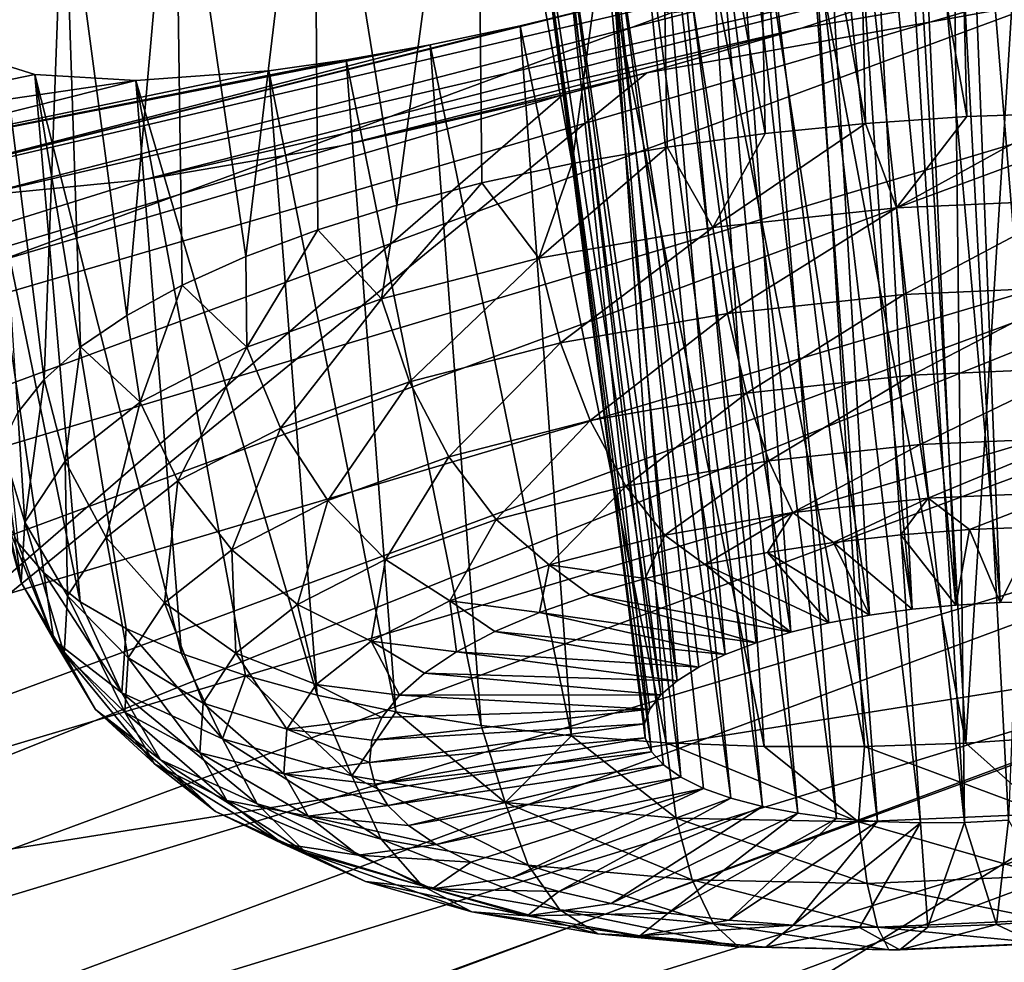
# Model space of a CAD drawing. Header units: metres. Extents: x -90 to 304, y -90 to 74.
# Tile 530 of 570: x 286.61 to 288.06, y -4.17 to -2.78. Entities that reach past the tile are written whole.
import ezdxf

# ---------------------------------------------------------------- set-up
doc = ezdxf.new("R2010")
doc.units = ezdxf.units.M
doc.layers.add('solid_21662050_350', color=7, linetype='CONTINUOUS')

msp = doc.modelspace()

# ---------------------------------------------------------------- linework, layer by layer
at = {"layer": 'solid_21662050_350'}
for points in [[(283.423767, -3.123859, 221.927124), (286.668121, -1.909411, 218.553864), (286.605865, -1.008849, 218.957184)], [(286.719574, -2.333147, 192.015793), (284.900208, -2.802859, 191.506409), (285.856049, -1.58017, 188.10994)], [(287.982239, -1.909452, 192.091766), (288.130676, -1.861877, 192.115997), (288.156769, -2.918145, 191.833466)], [(283.423767, -3.123859, 221.927124), (285.302795, -2.16207, 219.255646), (286.668121, -1.909411, 218.553864)], [(287.835022, -1.95991, 192.082321), (287.982239, -1.909452, 192.091766), (288.00705, -2.923124, 191.82341)], [(287.982239, -1.909452, 192.091766), (288.156769, -2.918145, 191.833466), (288.00705, -2.923124, 191.82341)], [(285.541046, -1.947764, 220.922806), (285.916229, -3.380235, 222.652084), (287.568024, -2.770855, 220.949188)], [(287.690308, -2.012744, 192.087372), (287.835022, -1.95991, 192.082321), (287.85733, -2.93317, 191.828201)], [(287.835022, -1.95991, 192.082321), (288.00705, -2.923124, 191.82341), (287.85733, -2.93317, 191.828201)], [(287.549316, -2.067479, 192.106537), (287.690308, -2.012744, 192.087372), (287.709229, -2.948174, 191.847839)], [(287.690308, -2.012744, 192.087372), (287.85733, -2.93317, 191.828201), (287.709229, -2.948174, 191.847839)], [(287.282593, -2.180837, 192.185501), (287.549316, -2.067479, 192.106537), (287.424408, -2.992344, 191.930542)], [(287.549316, -2.067479, 192.106537), (287.564392, -2.967971, 191.88208), (287.424408, -2.992344, 191.930542)], [(287.549316, -2.067479, 192.106537), (287.709229, -2.948174, 191.847839), (287.564392, -2.967971, 191.88208)], [(288.070496, -2.096266, 192.988113), (287.99646, -2.118827, 192.970551), (288.121063, -3.639937, 192.575241)], [(287.99646, -2.118827, 192.970551), (287.922302, -2.143546, 192.962143), (288.056183, -3.640712, 192.566818)], [(287.99646, -2.118827, 192.970551), (288.056183, -3.640712, 192.566818), (288.121063, -3.639937, 192.575241)], [(287.922302, -2.143546, 192.962143), (287.849213, -2.169985, 192.962814), (287.990906, -3.644264, 192.566483)], [(287.922302, -2.143546, 192.962143), (287.990906, -3.644264, 192.566483), (288.056183, -3.640712, 192.566818)], [(287.042755, -2.296462, 192.315338), (287.282593, -2.180837, 192.185501), (287.165009, -3.053705, 192.067917)], [(287.282593, -2.180837, 192.185501), (287.290771, -3.021027, 191.992722), (287.165009, -3.053705, 192.067917)], [(287.282593, -2.180837, 192.185501), (287.424408, -2.992344, 191.930542), (287.290771, -3.021027, 191.992722)], [(287.849213, -2.169985, 192.962814), (287.778168, -2.197751, 192.972382), (287.926239, -3.650535, 192.574234)], [(287.849213, -2.169985, 192.962814), (287.926239, -3.650535, 192.574234), (287.990906, -3.644264, 192.566483)], [(287.778168, -2.197751, 192.972382), (287.646149, -2.255559, 193.0168), (287.863373, -3.659414, 192.589935)], [(287.778168, -2.197751, 192.972382), (287.863373, -3.659414, 192.589935), (287.926239, -3.650535, 192.574234)], [(287.646149, -2.255559, 193.0168), (287.53302, -2.313775, 193.091827), (287.747223, -3.684348, 192.643982)], [(287.646149, -2.255559, 193.0168), (287.803375, -3.670749, 192.613312), (287.863373, -3.659414, 192.589935)], [(287.646149, -2.255559, 193.0168), (287.747223, -3.684348, 192.643982), (287.803375, -3.670749, 192.613312)], [(286.83728, -2.410789, 192.491425), (287.042755, -2.296462, 192.315338), (286.942383, -3.129572, 192.253937)], [(287.042755, -2.296462, 192.315338), (287.048431, -3.090019, 192.155304), (286.942383, -3.129572, 192.253937)], [(287.042755, -2.296462, 192.315338), (287.165009, -3.053705, 192.067917), (287.048431, -3.090019, 192.155304)], [(287.53302, -2.313775, 193.091827), (287.444244, -2.369392, 193.19281), (287.650299, -3.717375, 192.72496)], [(287.53302, -2.313775, 193.091827), (287.695923, -3.699977, 192.681412), (287.747223, -3.684348, 192.643982)], [(287.53302, -2.313775, 193.091827), (287.650299, -3.717375, 192.72496), (287.695923, -3.699977, 192.681412)], [(286.719574, -2.333147, 192.015793), (286.486237, -2.469169, 192.243057), (284.900208, -2.802859, 191.506409)], [(286.018311, -4.096429, 198.90358), (290.363861, -2.350918, 198.313248), (288.612061, -3.683166, 202.013702)], [(286.018311, -4.096429, 198.90358), (287.534424, -2.858293, 195.465363), (290.363861, -2.350918, 198.313248)], [(287.534424, -2.858293, 195.465363), (287.763031, -2.792242, 195.539886), (290.363861, -2.350918, 198.313248)], [(287.763031, -2.792242, 195.539886), (288.124695, -2.674049, 195.603012), (290.363861, -2.350918, 198.313248)], [(287.985626, -2.403962, 194.166702), (288.131653, -2.348718, 194.157547), (288.068787, -3.961798, 193.511536)], [(287.444244, -2.369392, 193.19281), (287.384125, -2.419569, 193.314087), (287.579285, -3.756233, 192.827332)], [(287.444244, -2.369392, 193.19281), (287.611237, -3.73623, 192.773865), (287.650299, -3.717375, 192.72496)], [(287.444244, -2.369392, 193.19281), (287.579285, -3.756233, 192.827332), (287.611237, -3.73623, 192.773865)], [(286.67337, -2.520014, 192.707733), (286.83728, -2.410789, 192.491425), (286.766266, -3.216632, 192.480484)], [(286.83728, -2.410789, 192.491425), (286.847961, -3.171932, 192.362732), (286.766266, -3.216632, 192.480484)], [(286.83728, -2.410789, 192.491425), (286.942383, -3.129572, 192.253937), (286.847961, -3.171932, 192.362732)], [(287.910828, -2.428942, 194.157486), (287.985626, -2.403962, 194.166702), (288.003479, -3.96535, 193.511185)], [(287.985626, -2.403962, 194.166702), (288.068787, -3.961798, 193.511536), (288.003479, -3.96535, 193.511185)], [(287.355682, -2.461741, 193.449356), (287.555054, -3.777036, 192.884399), (287.384125, -2.419569, 193.314087)], [(287.384125, -2.419569, 193.314087), (287.555054, -3.777036, 192.884399), (287.579285, -3.756233, 192.827332)], [(287.836517, -2.451546, 194.139084), (287.910828, -2.428942, 194.157486), (288.003479, -3.96535, 193.511185)], [(287.764038, -2.47135, 194.111786), (287.836517, -2.451546, 194.139084), (287.938629, -3.966126, 193.502777)], [(287.836517, -2.451546, 194.139084), (288.003479, -3.96535, 193.511185), (287.938629, -3.966126, 193.502777)], [(287.355682, -2.461741, 193.449356), (287.53894, -3.798283, 192.944122), (287.555054, -3.777036, 192.884399)], [(287.355682, -2.461741, 193.449356), (287.53125, -3.819613, 193.005478), (287.53894, -3.798283, 192.944122)], [(287.355682, -2.461741, 193.449356), (287.360657, -2.493588, 193.591431), (287.53125, -3.819613, 193.005478)], [(287.694702, -2.487998, 194.076111), (287.764038, -2.47135, 194.111786), (287.875336, -3.964111, 193.48642)], [(287.764038, -2.47135, 194.111786), (287.938629, -3.966126, 193.502777), (287.875336, -3.964111, 193.48642)], [(287.360657, -2.493588, 193.591431), (287.532074, -3.840654, 193.067383), (287.53125, -3.819613, 193.005478)], [(287.360657, -2.493588, 193.591431), (287.541412, -3.86106, 193.12883), (287.532074, -3.840654, 193.067383)], [(287.360657, -2.493588, 193.591431), (287.3992, -2.513219, 193.732742), (287.541412, -3.86106, 193.12883)], [(287.570068, -2.510899, 193.982681), (287.6297, -2.501236, 194.032806), (287.757721, -3.951893, 193.431168)], [(287.6297, -2.501236, 194.032806), (287.694702, -2.487998, 194.076111), (287.814667, -3.95934, 193.462418)], [(287.6297, -2.501236, 194.032806), (287.814667, -3.95934, 193.462418), (287.757721, -3.951893, 193.431168)], [(287.694702, -2.487998, 194.076111), (287.875336, -3.964111, 193.48642), (287.814667, -3.95934, 193.462418)], [(287.3992, -2.513219, 193.732742), (287.559113, -3.880467, 193.188721), (287.541412, -3.86106, 193.12883)], [(287.3992, -2.513219, 193.732742), (287.584869, -3.89855, 193.246063), (287.559113, -3.880467, 193.188721)], [(287.3992, -2.513219, 193.732742), (287.469971, -2.519268, 193.865707), (287.584869, -3.89855, 193.246063)], [(287.516602, -2.516909, 193.926682), (287.570068, -2.510899, 193.982681), (287.705414, -3.941903, 193.393204)], [(287.570068, -2.510899, 193.982681), (287.757721, -3.951893, 193.431168), (287.705414, -3.941903, 193.393204)], [(286.67337, -2.520014, 192.707733), (286.644348, -3.311079, 192.737656), (286.557312, -2.620122, 192.956375)], [(286.67337, -2.520014, 192.707733), (286.69812, -3.263185, 192.605927), (286.644348, -3.311079, 192.737656)], [(286.67337, -2.520014, 192.707733), (286.766266, -3.216632, 192.480484), (286.69812, -3.263185, 192.605927)], [(287.469971, -2.519268, 193.865707), (287.516602, -2.516909, 193.926682), (287.65863, -3.929531, 193.349182)], [(287.469971, -2.519268, 193.865707), (287.618225, -3.914999, 193.29985), (287.584869, -3.89855, 193.246063)], [(287.469971, -2.519268, 193.865707), (287.65863, -3.929531, 193.349182), (287.618225, -3.914999, 193.29985)], [(287.516602, -2.516909, 193.926682), (287.705414, -3.941903, 193.393204), (287.65863, -3.929531, 193.349182)], [(286.349243, -3.039367, 194.430801), (288.482483, -2.541126, 195.601028), (286.546997, -3.040068, 194.728943)], [(287.487701, -2.755134, 194.924561), (288.482483, -2.541126, 195.601028), (286.349243, -3.039367, 194.430801)], [(286.546997, -3.040068, 194.728943), (288.482483, -2.541126, 195.601028), (288.124695, -2.674049, 195.603012)], [(288.085236, -2.571064, 195.067429), (287.934174, -2.623258, 195.05426), (288.005737, -3.848186, 194.538956)], [(288.085236, -2.571064, 195.067429), (288.005737, -3.848186, 194.538956), (288.155457, -3.83814, 194.534149)], [(286.557312, -2.620122, 192.956375), (286.644348, -3.311079, 192.737656), (286.605469, -3.359791, 192.874252)], [(287.934174, -2.623258, 195.05426), (287.783051, -2.67172, 195.025879), (288.005737, -3.848186, 194.538956)], [(285.296448, -3.79638, 223.484039), (288.387909, -2.655592, 220.298553), (285.916229, -3.380235, 222.652084)], [(288.519043, -2.830206, 220.354233), (288.387909, -2.655592, 220.298553), (285.296448, -3.79638, 223.484039)], [(288.387909, -2.655592, 220.298553), (287.568024, -2.770855, 220.949188), (285.916229, -3.380235, 222.652084)], [(286.546997, -3.040068, 194.728943), (288.124695, -2.674049, 195.603012), (286.792969, -3.015962, 194.997696)], [(286.792969, -3.015962, 194.997696), (288.124695, -2.674049, 195.603012), (287.763031, -2.792242, 195.539886)], [(287.783051, -2.67172, 195.025879), (287.633667, -2.715853, 194.982498), (287.856018, -3.853165, 194.528885)], [(287.783051, -2.67172, 195.025879), (287.856018, -3.853165, 194.528885), (288.005737, -3.848186, 194.538956)], [(287.633667, -2.715853, 194.982498), (287.487701, -2.755134, 194.924561), (287.707947, -3.853022, 194.504044)], [(287.633667, -2.715853, 194.982498), (287.707947, -3.853022, 194.504044), (287.856018, -3.853165, 194.528885)], [(287.487701, -2.755134, 194.924561), (286.349243, -3.039367, 194.430801), (287.347321, -2.789002, 194.852997)], [(287.487701, -2.755134, 194.924561), (287.347321, -2.789002, 194.852997), (287.563141, -3.847758, 194.464722)], [(287.487701, -2.755134, 194.924561), (287.563141, -3.847758, 194.464722), (287.707947, -3.853022, 194.504044)], [(287.347321, -2.789002, 194.852997), (286.349243, -3.039367, 194.430801), (287.214478, -2.817055, 194.769119)], [(286.792969, -3.015962, 194.997696), (287.763031, -2.792242, 195.539886), (287.083038, -2.966346, 195.229019)], [(287.083038, -2.966346, 195.229019), (287.763031, -2.792242, 195.539886), (287.534424, -2.858293, 195.465363)], [(287.347321, -2.789002, 194.852997), (287.214478, -2.817055, 194.769119), (287.423187, -3.837431, 194.411331)], [(287.347321, -2.789002, 194.852997), (287.423187, -3.837431, 194.411331), (287.563141, -3.847758, 194.464722)], [(287.214478, -2.817055, 194.769119), (286.349243, -3.039367, 194.430801), (286.203522, -3.015002, 194.112747)], [(287.214478, -2.817055, 194.769119), (286.203522, -3.015002, 194.112747), (287.090454, -2.839162, 194.674149)], [(287.214478, -2.817055, 194.769119), (287.090454, -2.839162, 194.674149), (287.289642, -3.822155, 194.344452)], [(287.214478, -2.817055, 194.769119), (287.289642, -3.822155, 194.344452), (287.423187, -3.837431, 194.411331)], [(285.420105, -3.975393, 223.548843), (288.519043, -2.830206, 220.354233), (285.296448, -3.79638, 223.484039)], [(288.627197, -3.023138, 220.382523), (288.519043, -2.830206, 220.354233), (285.420105, -3.975393, 223.548843)], [(286.63031, -2.860876, 194.074402), (286.11142, -2.967527, 193.77832), (286.531097, -2.829891, 193.797012)], [(286.531097, -2.829891, 193.797012), (286.605194, -3.552122, 193.438843), (286.643921, -3.596939, 193.576813)], [(286.531097, -2.829891, 193.797012), (286.643921, -3.596939, 193.576813), (286.697601, -3.639441, 193.710434)], [(286.63031, -2.860876, 194.074402), (286.531097, -2.829891, 193.797012), (286.697601, -3.639441, 193.710434)], [(287.090454, -2.839162, 194.674149), (286.203522, -3.015002, 194.112747), (286.976196, -2.855277, 194.569336)], [(287.090454, -2.839162, 194.674149), (286.976196, -2.855277, 194.569336), (287.16394, -3.802096, 194.264847)], [(287.090454, -2.839162, 194.674149), (287.16394, -3.802096, 194.264847), (287.289642, -3.822155, 194.344452)], [(287.410492, -2.891102, 195.412994), (287.534424, -2.858293, 195.465363), (286.018311, -4.096429, 198.90358)], [(286.779846, -2.869674, 194.334763), (286.11142, -2.967527, 193.77832), (286.63031, -2.860876, 194.074402)], [(286.976196, -2.855277, 194.569336), (286.203522, -3.015002, 194.112747), (286.779846, -2.869674, 194.334763)], [(286.63031, -2.860876, 194.074402), (286.697601, -3.639441, 193.710434), (286.765594, -3.679163, 193.838257)], [(286.63031, -2.860876, 194.074402), (286.765594, -3.679163, 193.838257), (286.847198, -3.71567, 193.958893)], [(286.779846, -2.869674, 194.334763), (286.63031, -2.860876, 194.074402), (286.847198, -3.71567, 193.958893)], [(286.976196, -2.855277, 194.569336), (286.779846, -2.869674, 194.334763), (287.047455, -3.777474, 194.173355)], [(286.976196, -2.855277, 194.569336), (287.047455, -3.777474, 194.173355), (287.16394, -3.802096, 194.264847)], [(287.083038, -2.966346, 195.229019), (287.534424, -2.858293, 195.465363), (287.410492, -2.891102, 195.412994)], [(286.779846, -2.869674, 194.334763), (286.203522, -3.015002, 194.112747), (286.11142, -2.967527, 193.77832)], [(286.779846, -2.869674, 194.334763), (286.847198, -3.71567, 193.958893), (286.941498, -3.74856, 194.070999)], [(286.779846, -2.869674, 194.334763), (286.941498, -3.74856, 194.070999), (287.047455, -3.777474, 194.173355)], [(287.410492, -2.891102, 195.412994), (286.018311, -4.096429, 198.90358), (283.660645, -3.995978, 194.820724)], [(287.083038, -2.966346, 195.229019), (287.410492, -2.891102, 195.412994), (283.660645, -3.995978, 194.820724)], [(287.903351, -3.057678, 191.809021), (287.85733, -2.93317, 191.828201), (288.00705, -2.923124, 191.82341)], [(287.903351, -3.057678, 191.809021), (288.00705, -2.923124, 191.82341), (288.156769, -2.918145, 191.833466)], [(288.179108, -3.04559, 191.819), (287.903351, -3.057678, 191.809021), (288.156769, -2.918145, 191.833466)], [(287.631836, -3.086958, 191.850204), (287.709229, -2.948174, 191.847839), (287.85733, -2.93317, 191.828201)], [(287.903351, -3.057678, 191.809021), (287.631836, -3.086958, 191.850204), (287.85733, -2.93317, 191.828201)], [(287.631836, -3.086958, 191.850204), (287.564392, -2.967971, 191.88208), (287.709229, -2.948174, 191.847839)], [(286.792969, -3.015962, 194.997696), (287.083038, -2.966346, 195.229019), (283.660645, -3.995978, 194.820724)], [(287.374939, -3.132305, 191.940979), (287.424408, -2.992344, 191.930542), (287.564392, -2.967971, 191.88208)], [(287.631836, -3.086958, 191.850204), (287.374939, -3.132305, 191.940979), (287.564392, -2.967971, 191.88208)], [(287.374939, -3.132305, 191.940979), (287.290771, -3.021027, 191.992722), (287.424408, -2.992344, 191.930542)], [(286.546997, -3.040068, 194.728943), (286.792969, -3.015962, 194.997696), (283.660645, -3.995978, 194.820724)], [(285.522095, -4.172313, 223.584518), (288.627197, -3.023138, 220.382523), (285.420105, -3.975393, 223.548843)], [(288.708313, -3.221902, 220.384232), (288.627197, -3.023138, 220.382523), (285.522095, -4.172313, 223.584518)], [(287.142578, -3.191977, 192.07785), (287.165009, -3.053705, 192.067917), (287.290771, -3.021027, 191.992722)], [(287.374939, -3.132305, 191.940979), (287.142578, -3.191977, 192.07785), (287.290771, -3.021027, 191.992722)], [(287.142578, -3.191977, 192.07785), (287.048431, -3.090019, 192.155304), (287.165009, -3.053705, 192.067917)], [(287.914001, -3.185653, 191.825745), (287.903351, -3.057678, 191.809021), (288.179108, -3.04559, 191.819)], [(287.914001, -3.185653, 191.825745), (288.179108, -3.04559, 191.819), (288.178528, -3.174057, 191.835327)], [(287.653503, -3.213743, 191.865265), (287.631836, -3.086958, 191.850204), (287.903351, -3.057678, 191.809021)], [(287.653503, -3.213743, 191.865265), (287.903351, -3.057678, 191.809021), (287.914001, -3.185653, 191.825745)], [(286.943695, -3.263681, 192.255554), (286.942383, -3.129572, 192.253937), (287.048431, -3.090019, 192.155304)], [(287.142578, -3.191977, 192.07785), (286.943695, -3.263681, 192.255554), (287.048431, -3.090019, 192.155304)], [(287.407043, -3.257247, 191.952347), (287.374939, -3.132305, 191.940979), (287.631836, -3.086958, 191.850204)], [(287.407043, -3.257247, 191.952347), (287.631836, -3.086958, 191.850204), (287.653503, -3.213743, 191.865265)], [(286.943695, -3.263681, 192.255554), (286.847961, -3.171932, 192.362732), (286.942383, -3.129572, 192.253937)], [(287.184143, -3.314494, 192.083649), (287.142578, -3.191977, 192.07785), (287.374939, -3.132305, 191.940979)], [(287.184143, -3.314494, 192.083649), (287.374939, -3.132305, 191.940979), (287.407043, -3.257247, 191.952347)], [(286.785889, -3.34466, 192.46727), (286.766266, -3.216632, 192.480484), (286.847961, -3.171932, 192.362732)], [(286.943695, -3.263681, 192.255554), (286.785889, -3.34466, 192.46727), (286.847961, -3.171932, 192.362732)], [(287.914001, -3.185653, 191.825745), (288.178528, -3.174057, 191.835327), (287.925812, -3.304905, 191.874847)], [(288.178528, -3.174057, 191.835327), (288.173676, -3.294039, 191.883804), (287.925812, -3.304905, 191.874847)], [(286.993317, -3.383282, 192.254135), (286.943695, -3.263681, 192.255554), (287.142578, -3.191977, 192.07785)], [(286.993317, -3.383282, 192.254135), (287.142578, -3.191977, 192.07785), (287.184143, -3.314494, 192.083649)], [(287.653503, -3.213743, 191.865265), (287.914001, -3.185653, 191.825745), (287.681732, -3.331225, 191.911865)], [(287.914001, -3.185653, 191.825745), (287.925812, -3.304905, 191.874847), (287.681732, -3.331225, 191.911865)], [(287.407043, -3.257247, 191.952347), (287.653503, -3.213743, 191.865265), (287.450806, -3.371987, 191.993454)], [(287.653503, -3.213743, 191.865265), (287.681732, -3.331225, 191.911865), (287.450806, -3.371987, 191.993454)], [(285.598602, -4.374467, 223.591629), (288.708313, -3.221902, 220.384232), (285.522095, -4.172313, 223.584518)], [(288.761017, -3.418596, 220.360992), (288.708313, -3.221902, 220.384232), (285.598602, -4.374467, 223.591629)], [(286.785889, -3.34466, 192.46727), (286.69812, -3.263185, 192.605927), (286.766266, -3.216632, 192.480484)], [(287.184143, -3.314494, 192.083649), (287.407043, -3.257247, 191.952347), (287.241943, -3.425626, 192.116486)], [(287.407043, -3.257247, 191.952347), (287.450806, -3.371987, 191.993454), (287.241943, -3.425626, 192.116486)], [(286.69812, -3.263185, 192.605927), (286.675232, -3.431803, 192.704865), (286.644348, -3.311079, 192.737656)], [(286.785889, -3.34466, 192.46727), (286.675232, -3.431803, 192.704865), (286.69812, -3.263185, 192.605927)], [(286.841919, -3.46097, 192.457245), (286.785889, -3.34466, 192.46727), (286.943695, -3.263681, 192.255554)], [(286.841919, -3.46097, 192.457245), (286.943695, -3.263681, 192.255554), (286.993317, -3.383282, 192.254135)], [(287.925812, -3.304905, 191.874847), (288.173676, -3.294039, 191.883804), (287.938019, -3.407432, 191.953003)], [(288.173676, -3.294039, 191.883804), (288.164856, -3.397488, 191.961212), (287.938019, -3.407432, 191.953003)], [(286.615997, -3.521761, 192.959198), (286.605469, -3.359791, 192.874252), (286.644348, -3.311079, 192.737656)], [(286.675232, -3.431803, 192.704865), (286.615997, -3.521761, 192.959198), (286.644348, -3.311079, 192.737656)], [(286.993317, -3.383282, 192.254135), (287.184143, -3.314494, 192.083649), (287.063171, -3.490079, 192.27623)], [(287.184143, -3.314494, 192.083649), (287.241943, -3.425626, 192.116486), (287.063171, -3.490079, 192.27623)], [(287.681732, -3.331225, 191.911865), (287.925812, -3.304905, 191.874847), (287.71463, -3.43152, 191.986893)], [(287.925812, -3.304905, 191.874847), (287.938019, -3.407432, 191.953003), (287.71463, -3.43152, 191.986893)], [(286.785889, -3.34466, 192.46727), (286.735779, -3.54457, 192.685181), (286.675232, -3.431803, 192.704865)], [(286.841919, -3.46097, 192.457245), (286.735779, -3.54457, 192.685181), (286.785889, -3.34466, 192.46727)], [(287.450806, -3.371987, 191.993454), (287.681732, -3.331225, 191.911865), (287.503296, -3.468827, 192.061569)], [(287.681732, -3.331225, 191.911865), (287.71463, -3.43152, 191.986893), (287.503296, -3.468827, 192.061569)], [(286.615997, -3.521761, 192.959198), (286.58194, -3.408785, 193.014206), (286.605469, -3.359791, 192.874252)], [(287.241943, -3.425626, 192.116486), (287.450806, -3.371987, 191.993454), (287.312134, -3.517918, 192.174164)], [(287.450806, -3.371987, 191.993454), (287.503296, -3.468827, 192.061569), (287.312134, -3.517918, 192.174164)], [(286.841919, -3.46097, 192.457245), (286.993317, -3.383282, 192.254135), (286.921295, -3.562871, 192.466537)], [(286.993317, -3.383282, 192.254135), (287.063171, -3.490079, 192.27623), (286.921295, -3.562871, 192.466537)], [(287.938019, -3.407432, 191.953003), (288.164856, -3.397488, 191.961212), (287.949799, -3.486358, 192.054993)], [(288.164856, -3.397488, 191.961212), (288.15271, -3.477463, 192.062347), (287.949799, -3.486358, 192.054993)], [(286.610474, -3.611077, 193.22049), (286.574036, -3.457527, 193.156006), (286.58194, -3.408785, 193.014206)], [(286.615997, -3.521761, 192.959198), (286.610474, -3.611077, 193.22049), (286.58194, -3.408785, 193.014206)], [(287.71463, -3.43152, 191.986893), (287.938019, -3.407432, 191.953003), (287.75, -3.507903, 192.085312)], [(287.938019, -3.407432, 191.953003), (287.949799, -3.486358, 192.054993), (287.75, -3.507903, 192.085312)], [(285.648315, -4.573863, 223.571732), (288.761017, -3.418596, 220.360992), (285.598602, -4.374467, 223.591629)], [(288.787964, -3.6121, 220.315552), (288.761017, -3.418596, 220.360992), (285.648315, -4.573863, 223.571732)], [(286.678955, -3.630872, 192.929169), (286.615997, -3.521761, 192.959198), (286.675232, -3.431803, 192.704865)], [(286.678955, -3.630872, 192.929169), (286.675232, -3.431803, 192.704865), (286.735779, -3.54457, 192.685181)], [(287.063171, -3.490079, 192.27623), (287.241943, -3.425626, 192.116486), (287.148499, -3.576907, 192.320358)], [(287.241943, -3.425626, 192.116486), (287.312134, -3.517918, 192.174164), (287.148499, -3.576907, 192.320358)], [(287.503296, -3.468827, 192.061569), (287.71463, -3.43152, 191.986893), (287.560974, -3.541271, 192.1521)], [(287.71463, -3.43152, 191.986893), (287.75, -3.507903, 192.085312), (287.560974, -3.541271, 192.1521)], [(286.610474, -3.611077, 193.22049), (286.581818, -3.505481, 193.298065), (286.574036, -3.457527, 193.156006)], [(286.841919, -3.46097, 192.457245), (286.821838, -3.641203, 192.680115), (286.735779, -3.54457, 192.685181)], [(286.841919, -3.46097, 192.457245), (286.921295, -3.562871, 192.466537), (286.821838, -3.641203, 192.680115)], [(287.312134, -3.517918, 192.174164), (287.503296, -3.468827, 192.061569), (287.389984, -3.585179, 192.252808)], [(287.503296, -3.468827, 192.061569), (287.560974, -3.541271, 192.1521), (287.389984, -3.585179, 192.252808)], [(286.921295, -3.562871, 192.466537), (287.063171, -3.490079, 192.27623), (287.018677, -3.643527, 192.494537)], [(287.063171, -3.490079, 192.27623), (287.148499, -3.576907, 192.320358), (287.018677, -3.643527, 192.494537)], [(287.75, -3.507903, 192.085312), (287.949799, -3.486358, 192.054993), (287.809967, -3.551867, 192.194611)], [(287.949799, -3.486358, 192.054993), (287.90979, -3.540636, 192.178085), (287.809967, -3.551867, 192.194611)], [(287.949799, -3.486358, 192.054993), (288.011139, -3.532976, 192.172318), (287.90979, -3.540636, 192.178085)], [(287.949799, -3.486358, 192.054993), (288.15271, -3.477463, 192.062347), (288.011139, -3.532976, 192.172318)], [(288.15271, -3.477463, 192.062347), (288.112701, -3.528984, 192.177338), (288.011139, -3.532976, 192.172318)], [(286.658813, -3.696319, 193.478714), (286.605194, -3.552122, 193.438843), (286.581818, -3.505481, 193.298065)], [(286.610474, -3.611077, 193.22049), (286.658813, -3.696319, 193.478714), (286.581818, -3.505481, 193.298065)], [(287.148499, -3.576907, 192.320358), (287.312134, -3.517918, 192.174164), (287.243622, -3.637941, 192.383575)], [(287.312134, -3.517918, 192.174164), (287.389984, -3.585179, 192.252808), (287.243622, -3.637941, 192.383575)], [(287.560974, -3.541271, 192.1521), (287.75, -3.507903, 192.085312), (287.619904, -3.584432, 192.258865)], [(287.75, -3.507903, 192.085312), (287.712952, -3.566527, 192.221649), (287.619904, -3.584432, 192.258865)], [(287.75, -3.507903, 192.085312), (287.809967, -3.551867, 192.194611), (287.712952, -3.566527, 192.221649)], [(286.673645, -3.716557, 193.17984), (286.610474, -3.611077, 193.22049), (286.615997, -3.521761, 192.959198)], [(286.673645, -3.716557, 193.17984), (286.615997, -3.521761, 192.959198), (286.678955, -3.630872, 192.929169)], [(288.011139, -3.532976, 192.172318), (287.990906, -3.644264, 192.566483), (287.90979, -3.540636, 192.178085)], [(288.011139, -3.532976, 192.172318), (288.056183, -3.640712, 192.566818), (287.990906, -3.644264, 192.566483)], [(288.112701, -3.528984, 192.177338), (288.056183, -3.640712, 192.566818), (288.011139, -3.532976, 192.172318)], [(288.112701, -3.528984, 192.177338), (288.121063, -3.639937, 192.575241), (288.056183, -3.640712, 192.566818)], [(286.678955, -3.630872, 192.929169), (286.735779, -3.54457, 192.685181), (286.768616, -3.722065, 192.908722)], [(286.735779, -3.54457, 192.685181), (286.821838, -3.641203, 192.680115), (286.768616, -3.722065, 192.908722)], [(287.389984, -3.585179, 192.252808), (287.560974, -3.541271, 192.1521), (287.532043, -3.605357, 192.305817)], [(287.560974, -3.541271, 192.1521), (287.619904, -3.584432, 192.258865), (287.532043, -3.605357, 192.305817)], [(287.90979, -3.540636, 192.178085), (287.926239, -3.650535, 192.574234), (287.809967, -3.551867, 192.194611)], [(287.90979, -3.540636, 192.178085), (287.990906, -3.644264, 192.566483), (287.926239, -3.650535, 192.574234)], [(286.658813, -3.696319, 193.478714), (286.643921, -3.596939, 193.576813), (286.605194, -3.552122, 193.438843)], [(286.921295, -3.562871, 192.466537), (286.927643, -3.715218, 192.690002), (286.821838, -3.641203, 192.680115)], [(286.921295, -3.562871, 192.466537), (287.018677, -3.643527, 192.494537), (286.927643, -3.715218, 192.690002)], [(287.809967, -3.551867, 192.194611), (287.863373, -3.659414, 192.589935), (287.712952, -3.566527, 192.221649)], [(287.809967, -3.551867, 192.194611), (287.926239, -3.650535, 192.574234), (287.863373, -3.659414, 192.589935)], [(287.018677, -3.643527, 192.494537), (287.148499, -3.576907, 192.320358), (287.127502, -3.697528, 192.539368)], [(287.148499, -3.576907, 192.320358), (287.243622, -3.637941, 192.383575), (287.127502, -3.697528, 192.539368)], [(287.712952, -3.566527, 192.221649), (287.803375, -3.670749, 192.613312), (287.619904, -3.584432, 192.258865)], [(287.712952, -3.566527, 192.221649), (287.863373, -3.659414, 192.589935), (287.803375, -3.670749, 192.613312)], [(287.243622, -3.637941, 192.383575), (287.389984, -3.585179, 192.252808), (287.37619, -3.65518, 192.426376)], [(287.389984, -3.585179, 192.252808), (287.45047, -3.62904, 192.361893), (287.37619, -3.65518, 192.426376)], [(287.389984, -3.585179, 192.252808), (287.532043, -3.605357, 192.305817), (287.45047, -3.62904, 192.361893)], [(287.619904, -3.584432, 192.258865), (287.747223, -3.684348, 192.643982), (287.532043, -3.605357, 192.305817)], [(287.619904, -3.584432, 192.258865), (287.803375, -3.670749, 192.613312), (287.747223, -3.684348, 192.643982)], [(286.759216, -3.77421, 193.723938), (286.697601, -3.639441, 193.710434), (286.643921, -3.596939, 193.576813)], [(286.658813, -3.696319, 193.478714), (286.759216, -3.77421, 193.723938), (286.643921, -3.596939, 193.576813)], [(287.532043, -3.605357, 192.305817), (287.747223, -3.684348, 192.643982), (287.45047, -3.62904, 192.361893)], [(285.673737, -4.769433, 223.527771), (288.787964, -3.6121, 220.315552), (285.648315, -4.573863, 223.571732)], [(288.791016, -3.801664, 220.249939), (288.787964, -3.6121, 220.315552), (285.673737, -4.769433, 223.527771)], [(286.720032, -3.798333, 193.427567), (286.658813, -3.696319, 193.478714), (286.610474, -3.611077, 193.22049)], [(286.720032, -3.798333, 193.427567), (286.610474, -3.611077, 193.22049), (286.673645, -3.716557, 193.17984)], [(286.673645, -3.716557, 193.17984), (286.678955, -3.630872, 192.929169), (286.763611, -3.802351, 193.1436)], [(286.678955, -3.630872, 192.929169), (286.768616, -3.722065, 192.908722), (286.763611, -3.802351, 193.1436)], [(287.45047, -3.62904, 192.361893), (287.695923, -3.699977, 192.681412), (287.37619, -3.65518, 192.426376)], [(287.45047, -3.62904, 192.361893), (287.747223, -3.684348, 192.643982), (287.695923, -3.699977, 192.681412)], [(286.759216, -3.77421, 193.723938), (286.765594, -3.679163, 193.838257), (286.697601, -3.639441, 193.710434)], [(286.768616, -3.722065, 192.908722), (286.821838, -3.641203, 192.680115), (286.878937, -3.789224, 192.899231)], [(286.821838, -3.641203, 192.680115), (286.927643, -3.715218, 192.690002), (286.878937, -3.789224, 192.899231)], [(287.018677, -3.643527, 192.494537), (287.046112, -3.76165, 192.714188), (286.927643, -3.715218, 192.690002)], [(287.018677, -3.643527, 192.494537), (287.127502, -3.697528, 192.539368), (287.046112, -3.76165, 192.714188)], [(287.127502, -3.697528, 192.539368), (287.243622, -3.637941, 192.383575), (287.253143, -3.713498, 192.577301)], [(287.243622, -3.637941, 192.383575), (287.31012, -3.683452, 192.498489), (287.253143, -3.713498, 192.577301)], [(287.243622, -3.637941, 192.383575), (287.37619, -3.65518, 192.426376), (287.31012, -3.683452, 192.498489)], [(287.37619, -3.65518, 192.426376), (287.650299, -3.717375, 192.72496), (287.31012, -3.683452, 192.498489)], [(287.37619, -3.65518, 192.426376), (287.695923, -3.699977, 192.681412), (287.650299, -3.717375, 192.72496)], [(286.759216, -3.77421, 193.723938), (286.907806, -3.841758, 193.946747), (286.765594, -3.679163, 193.838257)], [(286.907806, -3.841758, 193.946747), (286.847198, -3.71567, 193.958893), (286.765594, -3.679163, 193.838257)], [(284.218719, -5.292819, 202.226685), (288.612061, -3.683166, 202.013702), (286.55368, -4.964128, 205.571716)], [(284.218719, -5.292819, 202.226685), (286.018311, -4.096429, 198.90358), (288.612061, -3.683166, 202.013702)], [(289.522278, -3.98882, 207.603867), (286.55368, -4.964128, 205.571716), (288.612061, -3.683166, 202.013702)], [(287.31012, -3.683452, 192.498489), (287.611237, -3.73623, 192.773865), (287.253143, -3.713498, 192.577301)], [(287.31012, -3.683452, 192.498489), (287.650299, -3.717375, 192.72496), (287.611237, -3.73623, 192.773865)], [(286.816376, -3.873059, 193.662827), (286.759216, -3.77421, 193.723938), (286.658813, -3.696319, 193.478714)], [(286.816376, -3.873059, 193.662827), (286.658813, -3.696319, 193.478714), (286.720032, -3.798333, 193.427567)], [(287.127502, -3.697528, 192.539368), (287.169128, -3.777385, 192.751007), (287.046112, -3.76165, 192.714188)], [(287.127502, -3.697528, 192.539368), (287.205933, -3.744941, 192.661819), (287.169128, -3.777385, 192.751007)], [(287.127502, -3.697528, 192.539368), (287.253143, -3.713498, 192.577301), (287.205933, -3.744941, 192.661819)], [(286.673645, -3.716557, 193.17984), (286.763611, -3.802351, 193.1436), (286.807098, -3.878973, 193.375717)], [(286.720032, -3.798333, 193.427567), (286.673645, -3.716557, 193.17984), (286.807098, -3.878973, 193.375717)], [(286.763611, -3.802351, 193.1436), (286.768616, -3.722065, 192.908722), (286.874359, -3.862703, 193.114197)], [(286.768616, -3.722065, 192.908722), (286.878937, -3.789224, 192.899231), (286.874359, -3.862703, 193.114197)], [(286.907806, -3.841758, 193.946747), (286.941498, -3.74856, 194.070999), (286.847198, -3.71567, 193.958893)], [(286.878937, -3.789224, 192.899231), (286.927643, -3.715218, 192.690002), (287.002502, -3.827844, 192.901321)], [(286.927643, -3.715218, 192.690002), (287.046112, -3.76165, 192.714188), (287.002502, -3.827844, 192.901321)], [(287.253143, -3.713498, 192.577301), (287.579285, -3.756233, 192.827332), (287.205933, -3.744941, 192.661819)], [(287.253143, -3.713498, 192.577301), (287.611237, -3.73623, 192.773865), (287.579285, -3.756233, 192.827332)], [(286.907806, -3.841758, 193.946747), (287.098877, -3.896367, 194.138565), (286.941498, -3.74856, 194.070999)], [(287.098877, -3.896367, 194.138565), (287.047455, -3.777474, 194.173355), (286.941498, -3.74856, 194.070999)], [(287.205933, -3.744941, 192.661819), (287.555054, -3.777036, 192.884399), (287.169128, -3.777385, 192.751007)], [(287.205933, -3.744941, 192.661819), (287.579285, -3.756233, 192.827332), (287.555054, -3.777036, 192.884399)], [(287.002502, -3.827844, 192.901321), (287.046112, -3.76165, 192.714188), (287.143127, -3.810423, 192.843704)], [(287.046112, -3.76165, 192.714188), (287.169128, -3.777385, 192.751007), (287.143127, -3.810423, 192.843704)], [(286.958923, -3.937861, 193.876572), (286.907806, -3.841758, 193.946747), (286.759216, -3.77421, 193.723938)], [(286.958923, -3.937861, 193.876572), (286.759216, -3.77421, 193.723938), (286.816376, -3.873059, 193.662827)], [(287.098877, -3.896367, 194.138565), (287.16394, -3.802096, 194.264847), (287.047455, -3.777474, 194.173355)], [(287.143127, -3.810423, 192.843704), (287.169128, -3.777385, 192.751007), (287.53894, -3.798283, 192.944122)], [(287.169128, -3.777385, 192.751007), (287.555054, -3.777036, 192.884399), (287.53894, -3.798283, 192.944122)], [(286.874359, -3.862703, 193.114197), (286.878937, -3.789224, 192.899231), (286.998444, -3.893565, 193.093597)], [(286.878937, -3.789224, 192.899231), (287.002502, -3.827844, 192.901321), (286.998444, -3.893565, 193.093597)], [(285.676636, -4.960467, 223.461884), (288.791016, -3.801664, 220.249939), (285.673737, -4.769433, 223.527771)], [(288.768036, -3.985873, 220.162704), (288.791016, -3.801664, 220.249939), (285.676636, -4.960467, 223.461884)], [(286.720032, -3.798333, 193.427567), (286.807098, -3.878973, 193.375717), (286.897339, -3.948989, 193.596146)], [(286.816376, -3.873059, 193.662827), (286.720032, -3.798333, 193.427567), (286.897339, -3.948989, 193.596146)], [(286.763611, -3.802351, 193.1436), (286.874359, -3.862703, 193.114197), (286.914154, -3.932829, 193.32663)], [(286.807098, -3.878973, 193.375717), (286.763611, -3.802351, 193.1436), (286.914154, -3.932829, 193.32663)], [(287.098877, -3.896367, 194.138565), (287.325073, -3.935937, 194.292038), (287.16394, -3.802096, 194.264847)], [(287.128326, -3.843639, 192.938782), (287.53894, -3.798283, 192.944122), (287.53125, -3.819613, 193.005478)], [(287.128326, -3.843639, 192.938782), (287.143127, -3.810423, 192.843704), (287.53894, -3.798283, 192.944122)], [(287.325073, -3.935937, 194.292038), (287.289642, -3.822155, 194.344452), (287.16394, -3.802096, 194.264847)], [(287.002502, -3.827844, 192.901321), (287.143127, -3.810423, 192.843704), (287.128326, -3.843639, 192.938782)], [(287.124847, -3.876615, 193.035019), (287.53125, -3.819613, 193.005478), (287.532074, -3.840654, 193.067383)], [(287.124847, -3.876615, 193.035019), (287.128326, -3.843639, 192.938782), (287.53125, -3.819613, 193.005478)], [(287.325073, -3.935937, 194.292038), (287.423187, -3.837431, 194.411331), (287.289642, -3.822155, 194.344452)], [(286.998444, -3.893565, 193.093597), (287.002502, -3.827844, 192.901321), (287.124847, -3.876615, 193.035019)], [(287.002502, -3.827844, 192.901321), (287.128326, -3.843639, 192.938782), (287.124847, -3.876615, 193.035019)], [(287.325073, -3.935937, 194.292038), (287.577728, -3.958949, 194.401245), (287.423187, -3.837431, 194.411331)], [(287.577728, -3.958949, 194.401245), (287.563141, -3.847758, 194.464722), (287.423187, -3.837431, 194.411331)], [(288.122833, -3.952431, 194.472), (288.155457, -3.83814, 194.534149), (288.005737, -3.848186, 194.538956)], [(287.142212, -3.990249, 194.060593), (287.098877, -3.896367, 194.138565), (286.907806, -3.841758, 193.946747)], [(287.142212, -3.990249, 194.060593), (286.907806, -3.841758, 193.946747), (286.958923, -3.937861, 193.876572)], [(287.132782, -3.908937, 193.13121), (287.124847, -3.876615, 193.035019), (287.532074, -3.840654, 193.067383)], [(287.132782, -3.908937, 193.13121), (287.532074, -3.840654, 193.067383), (287.541412, -3.86106, 193.12883)], [(287.847107, -3.964519, 194.462021), (287.707947, -3.853022, 194.504044), (287.563141, -3.847758, 194.464722)], [(287.577728, -3.958949, 194.401245), (287.847107, -3.964519, 194.462021), (287.563141, -3.847758, 194.464722)], [(287.847107, -3.964519, 194.462021), (287.856018, -3.853165, 194.528885), (287.707947, -3.853022, 194.504044)], [(287.847107, -3.964519, 194.462021), (288.122833, -3.952431, 194.472), (287.856018, -3.853165, 194.528885)], [(288.122833, -3.952431, 194.472), (288.005737, -3.848186, 194.538956), (287.856018, -3.853165, 194.528885)], [(286.874359, -3.862703, 193.114197), (286.998444, -3.893565, 193.093597), (287.034027, -3.956288, 193.2836)], [(286.914154, -3.932829, 193.32663), (286.874359, -3.862703, 193.114197), (287.034027, -3.956288, 193.2836)], [(287.152008, -3.940198, 193.226166), (287.132782, -3.908937, 193.13121), (287.541412, -3.86106, 193.12883)], [(287.152008, -3.940198, 193.226166), (287.541412, -3.86106, 193.12883), (287.559113, -3.880467, 193.188721)], [(286.807098, -3.878973, 193.375717), (286.914154, -3.932829, 193.32663), (286.996765, -3.996909, 193.528366)], [(286.897339, -3.948989, 193.596146), (286.807098, -3.878973, 193.375717), (286.996765, -3.996909, 193.528366)], [(286.816376, -3.873059, 193.662827), (286.897339, -3.948989, 193.596146), (287.030914, -4.009708, 193.796417)], [(286.958923, -3.937861, 193.876572), (286.816376, -3.873059, 193.662827), (287.030914, -4.009708, 193.796417)], [(286.998444, -3.893565, 193.093597), (287.124847, -3.876615, 193.035019), (287.132782, -3.908937, 193.13121)], [(287.182281, -3.970005, 193.318665), (287.152008, -3.940198, 193.226166), (287.559113, -3.880467, 193.188721)], [(287.182281, -3.970005, 193.318665), (287.559113, -3.880467, 193.188721), (287.584869, -3.89855, 193.246063)], [(286.998444, -3.893565, 193.093597), (287.132782, -3.908937, 193.13121), (287.152008, -3.940198, 193.226166)], [(287.034027, -3.956288, 193.2836), (286.998444, -3.893565, 193.093597), (287.152008, -3.940198, 193.226166)], [(287.359222, -4.028212, 194.207825), (287.325073, -3.935937, 194.292038), (287.098877, -3.896367, 194.138565)], [(287.359222, -4.028212, 194.207825), (287.098877, -3.896367, 194.138565), (287.142212, -3.990249, 194.060593)], [(287.223236, -3.997983, 193.407547), (287.182281, -3.970005, 193.318665), (287.584869, -3.89855, 193.246063)], [(287.223236, -3.997983, 193.407547), (287.584869, -3.89855, 193.246063), (287.618225, -3.914999, 193.29985)], [(287.274353, -4.02378, 193.491714), (287.223236, -3.997983, 193.407547), (287.618225, -3.914999, 193.29985)], [(287.334961, -4.047072, 193.570084), (287.274353, -4.02378, 193.491714), (287.618225, -3.914999, 193.29985)], [(287.334961, -4.047072, 193.570084), (287.618225, -3.914999, 193.29985), (287.65863, -3.929531, 193.349182)], [(286.914154, -3.932829, 193.32663), (287.034027, -3.956288, 193.2836), (287.10791, -4.013603, 193.46405)], [(286.996765, -3.996909, 193.528366), (286.914154, -3.932829, 193.32663), (287.10791, -4.013603, 193.46405)], [(286.958923, -3.937861, 193.876572), (287.030914, -4.009708, 193.796417), (287.202667, -4.058795, 193.968857)], [(287.142212, -3.990249, 194.060593), (286.958923, -3.937861, 193.876572), (287.202667, -4.058795, 193.968857)], [(287.034027, -3.956288, 193.2836), (287.152008, -3.940198, 193.226166), (287.182281, -3.970005, 193.318665)], [(287.601593, -4.050288, 194.312607), (287.577728, -3.958949, 194.401245), (287.325073, -3.935937, 194.292038)], [(287.601593, -4.050288, 194.312607), (287.325073, -3.935937, 194.292038), (287.359222, -4.028212, 194.207825)], [(287.404358, -4.067566, 193.641693), (287.334961, -4.047072, 193.570084), (287.65863, -3.929531, 193.349182)], [(287.404358, -4.067566, 193.641693), (287.65863, -3.929531, 193.349182), (287.705414, -3.941903, 193.393204)], [(286.897339, -3.948989, 193.596146), (286.996765, -3.996909, 193.528366), (287.118988, -4.052479, 193.71167)], [(287.030914, -4.009708, 193.796417), (286.897339, -3.948989, 193.596146), (287.118988, -4.052479, 193.71167)], [(287.481628, -4.085005, 193.705627), (287.404358, -4.067566, 193.641693), (287.705414, -3.941903, 193.393204)], [(287.481628, -4.085005, 193.705627), (287.705414, -3.941903, 193.393204), (287.757721, -3.951893, 193.431168)], [(287.565796, -4.099169, 193.761093), (287.481628, -4.085005, 193.705627), (287.757721, -3.951893, 193.431168)], [(287.565796, -4.099169, 193.761093), (287.757721, -3.951893, 193.431168), (287.814667, -3.95934, 193.462418)], [(288.124542, -4.044034, 194.380478), (288.122833, -3.952431, 194.472), (287.847107, -3.964519, 194.462021)], [(287.034027, -3.956288, 193.2836), (287.182281, -3.970005, 193.318665), (287.223236, -3.997983, 193.407547)], [(287.10791, -4.013603, 193.46405), (287.034027, -3.956288, 193.2836), (287.223236, -3.997983, 193.407547)], [(287.655823, -4.109879, 193.807373), (287.565796, -4.099169, 193.761093), (287.814667, -3.95934, 193.462418)], [(287.860016, -4.055631, 194.370895), (287.847107, -3.964519, 194.462021), (287.577728, -3.958949, 194.401245)], [(287.860016, -4.055631, 194.370895), (287.577728, -3.958949, 194.401245), (287.601593, -4.050288, 194.312607)], [(287.655823, -4.109879, 193.807373), (287.814667, -3.95934, 193.462418), (287.875336, -3.964111, 193.48642)], [(287.750549, -4.117002, 193.843903), (287.655823, -4.109879, 193.807373), (287.875336, -3.964111, 193.48642)], [(287.750549, -4.117002, 193.843903), (287.875336, -3.964111, 193.48642), (287.938629, -3.966126, 193.502777)], [(287.848816, -4.120447, 193.870224), (287.750549, -4.117002, 193.843903), (287.938629, -3.966126, 193.502777)], [(288.124542, -4.044034, 194.380478), (287.847107, -3.964519, 194.462021), (287.860016, -4.055631, 194.370895)], [(287.949371, -4.120172, 193.886002), (287.848816, -4.120447, 193.870224), (287.938629, -3.966126, 193.502777)], [(287.949371, -4.120172, 193.886002), (287.938629, -3.966126, 193.502777), (288.003479, -3.96535, 193.511185)], [(288.050964, -4.116179, 193.891022), (287.949371, -4.120172, 193.886002), (288.003479, -3.96535, 193.511185)], [(288.050964, -4.116179, 193.891022), (288.003479, -3.96535, 193.511185), (288.068787, -3.961798, 193.511536)], [(288.152313, -4.108519, 193.885254), (288.050964, -4.116179, 193.891022), (288.068787, -3.961798, 193.511536)], [(285.654999, -5.145491, 223.372513), (288.768036, -3.985873, 220.162704), (285.676636, -4.960467, 223.461884)], [(288.716217, -4.162659, 220.052032), (288.768036, -3.985873, 220.162704), (285.654999, -5.145491, 223.372513)], [(289.522278, -3.98882, 207.603867), (287.028198, -5.292, 211.223587), (286.55368, -4.964128, 205.571716)], [(286.996765, -3.996909, 193.528366), (287.10791, -4.013603, 193.46405), (287.217255, -4.063306, 193.627991)], [(287.118988, -4.052479, 193.71167), (286.996765, -3.996909, 193.528366), (287.217255, -4.063306, 193.627991)], [(289.728088, -4.171486, 213.360046), (287.028198, -5.292, 211.223587), (289.522278, -3.98882, 207.603867)], [(287.10791, -4.013603, 193.46405), (287.223236, -3.997983, 193.407547), (287.274353, -4.02378, 193.491714)], [(287.142212, -3.990249, 194.060593), (287.202667, -4.058795, 193.968857), (287.406006, -4.094365, 194.106796)], [(287.359222, -4.028212, 194.207825), (287.142212, -3.990249, 194.060593), (287.406006, -4.094365, 194.106796)], [(287.030914, -4.009708, 193.796417), (287.118988, -4.052479, 193.71167), (287.276184, -4.097405, 193.869476)], [(287.202667, -4.058795, 193.968857), (287.030914, -4.009708, 193.796417), (287.276184, -4.097405, 193.869476)], [(287.217255, -4.063306, 193.627991), (287.10791, -4.013603, 193.46405), (287.274353, -4.02378, 193.491714)], [(287.217255, -4.063306, 193.627991), (287.274353, -4.02378, 193.491714), (287.334961, -4.047072, 193.570084)], [(287.359222, -4.028212, 194.207825), (287.406006, -4.094365, 194.106796), (287.633087, -4.11505, 194.204971)], [(287.601593, -4.050288, 194.312607), (287.359222, -4.028212, 194.207825), (287.633087, -4.11505, 194.204971)], [(287.118988, -4.052479, 193.71167), (287.217255, -4.063306, 193.627991), (287.357819, -4.103489, 193.76915)], [(287.276184, -4.097405, 193.869476), (287.118988, -4.052479, 193.71167), (287.357819, -4.103489, 193.76915)], [(287.217255, -4.063306, 193.627991), (287.334961, -4.047072, 193.570084), (287.404358, -4.067566, 193.641693)], [(287.601593, -4.050288, 194.312607), (287.633087, -4.11505, 194.204971), (287.875214, -4.120056, 194.259598)], [(287.860016, -4.055631, 194.370895), (287.601593, -4.050288, 194.312607), (287.875214, -4.120056, 194.259598)], [(288.124542, -4.044034, 194.380478), (287.860016, -4.055631, 194.370895), (288.123108, -4.10919, 194.26857)], [(287.860016, -4.055631, 194.370895), (287.875214, -4.120056, 194.259598), (288.123108, -4.10919, 194.26857)], [(287.202667, -4.058795, 193.968857), (287.276184, -4.097405, 193.869476), (287.46228, -4.129959, 193.995728)], [(287.406006, -4.094365, 194.106796), (287.202667, -4.058795, 193.968857), (287.46228, -4.129959, 193.995728)], [(287.357819, -4.103489, 193.76915), (287.217255, -4.063306, 193.627991), (287.404358, -4.067566, 193.641693)], [(287.357819, -4.103489, 193.76915), (287.404358, -4.067566, 193.641693), (287.481628, -4.085005, 193.705627)], [(287.357819, -4.103489, 193.76915), (287.481628, -4.085005, 193.705627), (287.565796, -4.099169, 193.761093)], [(287.276184, -4.097405, 193.869476), (287.357819, -4.103489, 193.76915), (287.524292, -4.132607, 193.882065)], [(287.46228, -4.129959, 193.995728), (287.276184, -4.097405, 193.869476), (287.524292, -4.132607, 193.882065)], [(287.524292, -4.132607, 193.882065), (287.357819, -4.103489, 193.76915), (287.565796, -4.099169, 193.761093)], [(287.406006, -4.094365, 194.106796), (287.46228, -4.129959, 193.995728), (287.670105, -4.14889, 194.085587)], [(287.633087, -4.11505, 194.204971), (287.406006, -4.094365, 194.106796), (287.670105, -4.14889, 194.085587)], [(287.524292, -4.132607, 193.882065), (287.565796, -4.099169, 193.761093), (287.655823, -4.109879, 193.807373)], [(287.524292, -4.132607, 193.882065), (287.655823, -4.109879, 193.807373), (287.750549, -4.117002, 193.843903)], [(287.633087, -4.11505, 194.204971), (287.670105, -4.14889, 194.085587), (287.891724, -4.153472, 194.135574)], [(287.875214, -4.120056, 194.259598), (287.633087, -4.11505, 194.204971), (287.891724, -4.153472, 194.135574)], [(288.123108, -4.10919, 194.26857), (287.875214, -4.120056, 194.259598), (288.118561, -4.143528, 194.143784)], [(288.111298, -4.144742, 194.014496), (288.050964, -4.116179, 193.891022), (288.152313, -4.108519, 193.885254)], [(287.46228, -4.129959, 193.995728), (287.524292, -4.132607, 193.882065), (287.710175, -4.149539, 193.962433)], [(287.670105, -4.14889, 194.085587), (287.46228, -4.129959, 193.995728), (287.710175, -4.149539, 193.962433)], [(287.710175, -4.149539, 193.962433), (287.524292, -4.132607, 193.882065), (287.750549, -4.117002, 193.843903)], [(287.710175, -4.149539, 193.962433), (287.750549, -4.117002, 193.843903), (287.848816, -4.120447, 193.870224)], [(287.908386, -4.153637, 194.007141), (287.710175, -4.149539, 193.962433), (287.848816, -4.120447, 193.870224)], [(287.908386, -4.153637, 194.007141), (287.848816, -4.120447, 193.870224), (287.949371, -4.120172, 193.886002)], [(287.875214, -4.120056, 194.259598), (287.891724, -4.153472, 194.135574), (288.118561, -4.143528, 194.143784)], [(287.908386, -4.153637, 194.007141), (287.949371, -4.120172, 193.886002), (288.050964, -4.116179, 193.891022)], [(288.111298, -4.144742, 194.014496), (287.908386, -4.153637, 194.007141), (288.050964, -4.116179, 193.891022)], [(288.118561, -4.143528, 194.143784), (287.891724, -4.153472, 194.135574), (288.111298, -4.144742, 194.014496)], [(287.891724, -4.153472, 194.135574), (287.908386, -4.153637, 194.007141), (288.111298, -4.144742, 194.014496)], [(287.670105, -4.14889, 194.085587), (287.710175, -4.149539, 193.962433), (287.908386, -4.153637, 194.007141)], [(287.891724, -4.153472, 194.135574), (287.670105, -4.14889, 194.085587), (287.908386, -4.153637, 194.007141)], [(285.60614, -5.322352, 223.257599), (288.716217, -4.162659, 220.052032), (285.654999, -5.145491, 223.372513)], [(288.635712, -4.324209, 219.920914), (288.716217, -4.162659, 220.052032), (285.60614, -5.322352, 223.257599)], [(289.728088, -4.171486, 213.360046), (286.785522, -5.479243, 216.992493), (287.028198, -5.292, 211.223587)], [(289.315002, -4.181944, 218.60173), (286.785522, -5.479243, 216.992493), (289.728088, -4.171486, 213.360046)]]:
    msp.add_3dface(points, dxfattribs=at)

doc.saveas('drawing.dxf')
